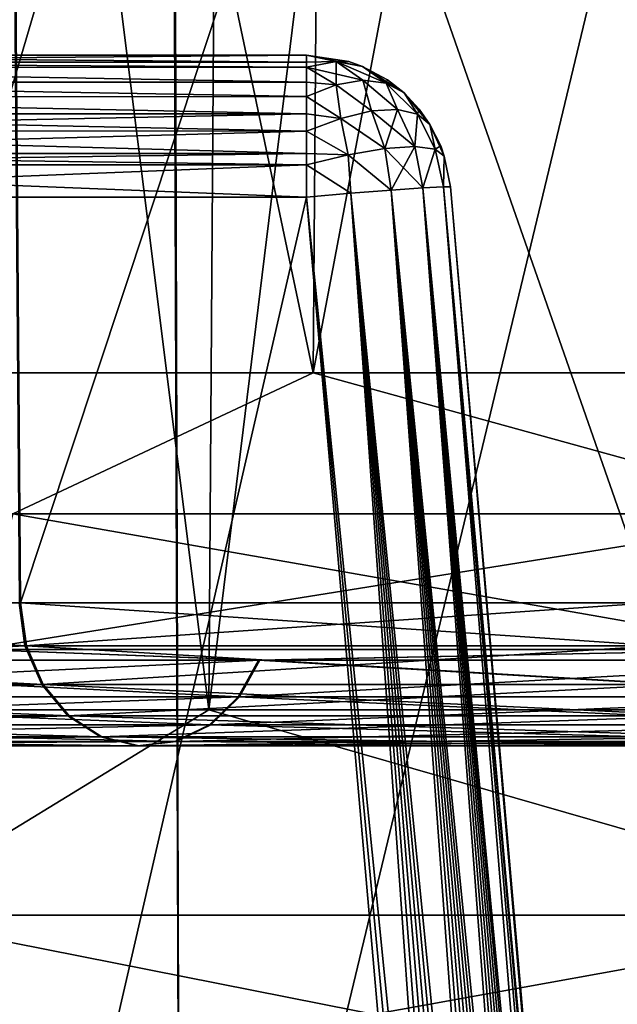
# Model space of a CAD drawing. Header units: metres. Extents: x -92 to 264, y -100 to 50.
# Tile 186 of 656: x 19.42 to 20.247, y -77.114 to -75.751. Entities that reach past the tile are written whole.
import ezdxf

# ---------------------------------------------------------------- set-up
doc = ezdxf.new("R2010")
doc.units = ezdxf.units.M
doc.layers.add('solid_21062050_01', color=7, linetype='CONTINUOUS')

msp = doc.modelspace()

# ---------------------------------------------------------------- linework, layer by layer
at = {"layer": 'solid_21062050_01'}
for points in [[(19.767994, -64.201744, -19.797812), (19.681713, -76.706161, -19.731001), (18.039442, -76.706161, -21.644016)], [(18.118534, -64.201744, -21.7192), (19.767994, -64.201744, -19.797812), (18.039442, -76.706161, -21.644016)], [(18.118534, -64.201744, 12.72674), (18.039442, -76.706161, 12.651556), (19.681715, -76.706161, 10.738538)], [(19.767994, -64.201744, 10.805351), (18.118534, -64.201744, 12.72674), (19.681715, -76.706161, 10.738538)], [(21.214607, -64.201744, -17.719408), (21.122013, -76.706161, -17.661663), (19.681713, -76.706161, -19.731001)], [(19.767994, -64.201744, -19.797812), (21.214607, -64.201744, -17.719408), (19.681713, -76.706161, -19.731001)], [(19.767994, -64.201744, 10.805351), (19.681715, -76.706161, 10.738538), (21.122013, -76.706161, 8.669203)], [(21.214607, -64.201744, 8.726948), (19.767994, -64.201744, 10.805351), (21.122013, -76.706161, 8.669203)], [(19.871422, -70.231491, 6.976542), (19.826012, -76.239906, 6.950325), (18.520912, -76.239906, 8.960002)], [(18.563334, -70.231491, 8.990822), (19.871422, -70.231491, 6.976542), (18.520912, -76.239906, 8.960002)], [(18.563334, -70.231491, -17.983282), (18.520914, -76.239906, -17.952461), (19.826012, -76.239906, -15.942785)], [(19.871422, -70.231491, -15.969002), (18.563334, -70.231491, -17.983282), (19.826012, -76.239906, -15.942785)], [(20.961796, -70.231491, 4.836563), (20.913895, -76.239906, 4.815237), (19.826012, -76.239906, 6.950325)], [(19.871422, -70.231491, 6.976542), (20.961796, -70.231491, 4.836563), (19.826012, -76.239906, 6.950325)], [(19.871422, -70.231491, -15.969002), (19.826012, -76.239906, -15.942785), (20.913893, -76.239906, -13.807698)], [(20.961796, -70.231491, -13.829023), (19.871422, -70.231491, -15.969002), (20.913893, -76.239906, -13.807698)], [(19.420757, -76.558136, -15.706631), (18.408318, -76.558136, -17.301414), (19.401405, -73.998253, -15.695472)], [(20.293774, -76.558136, 5.043249), (20.268721, -73.998253, 5.044025), (19.39953, -73.998253, 6.706258)], [(19.418871, -76.558136, 6.717439), (20.293774, -76.558136, 5.043249), (19.39953, -73.998253, 6.706258)], [(19.420757, -76.558136, -15.706631), (19.401405, -73.998253, -15.695472), (20.270317, -73.998253, -14.033093)], [(20.29538, -76.558136, -14.032292), (19.420757, -76.558136, -15.706631), (20.270317, -73.998253, -14.033093)], [(18.748493, -75.088142, 6.330427), (19.63191, -75.088142, 4.631232), (18.749451, -78.083252, 6.32877)], [(19.63191, -75.088142, 4.631232), (19.642294, -78.083252, 4.608869), (18.749451, -78.083252, 6.32877)], [(18.750406, -75.088142, -15.319572), (18.749451, -78.083252, -15.32123), (19.642294, -78.083252, -13.601329)], [(19.633524, -75.088142, -13.620221), (18.750406, -75.088142, -15.319572), (19.642294, -78.083252, -13.601329)], [(19.63191, -75.088142, 4.631232), (20.361061, -75.088142, 2.862416), (19.642294, -78.083252, 4.608869)], [(19.633524, -75.088142, -13.620221), (19.642294, -78.083252, -13.601329), (20.361061, -75.088142, -11.854877)], [(19.642294, -78.083252, 4.608869), (20.361061, -75.088142, 2.862416), (20.369478, -77.930428, 2.839083)], [(19.642294, -78.083252, -13.601329), (20.369478, -77.930428, -11.831544), (20.361061, -75.088142, -11.854877)], [(19.816734, -75.800003, -4.09277), (18.696539, -75.800003, -4.899691), (18.696539, -75.800003, -4.09277)], [(18.696539, -75.809654, -4.031372), (19.816734, -75.800003, -4.09277), (18.696539, -75.800003, -4.09277)], [(19.816734, -75.800003, -4.09277), (19.816734, -75.800003, -4.899691), (18.696539, -75.800003, -4.899691)], [(19.816734, -75.809647, -4.961066), (18.696539, -75.800003, -4.899691), (19.816734, -75.800003, -4.899691)], [(19.816734, -75.809647, -4.961066), (18.696539, -75.809654, -4.961089), (18.696539, -75.800003, -4.899691)], [(18.696539, -75.809654, -4.031372), (19.816734, -75.809647, -4.031394), (19.816734, -75.800003, -4.09277)], [(19.875441, -75.808807, -4.09277), (19.816734, -75.800003, -4.899691), (19.816734, -75.800003, -4.09277)], [(19.857605, -75.80883, -4.941915), (19.816734, -75.809647, -4.961066), (19.816734, -75.800003, -4.899691)], [(19.875441, -75.808807, -4.899691), (19.857605, -75.80883, -4.941915), (19.816734, -75.800003, -4.899691)], [(19.875441, -75.808807, -4.09277), (19.875441, -75.808807, -4.899691), (19.816734, -75.800003, -4.899691)], [(19.875441, -75.808807, -4.09277), (19.816734, -75.800003, -4.09277), (19.894382, -75.815689, -4.09277)], [(19.857605, -75.80883, -4.050546), (19.894382, -75.815689, -4.09277), (19.816734, -75.800003, -4.09277)], [(19.816734, -75.809647, -4.031394), (19.857605, -75.80883, -4.050546), (19.816734, -75.800003, -4.09277)], [(19.816734, -75.809647, -4.961066), (19.816734, -75.81675, -4.979816), (18.696539, -75.809654, -4.961089)], [(18.696539, -75.809654, -4.031372), (19.816734, -75.81675, -4.012645), (19.816734, -75.809647, -4.031394)], [(19.816734, -75.81675, -4.979816), (18.696539, -75.817245, -4.980935), (18.696539, -75.809654, -4.961089)], [(18.696539, -75.809654, -4.031372), (18.696539, -75.817245, -4.011526), (19.816734, -75.81675, -4.012645)], [(19.857605, -75.80883, -4.941915), (19.816734, -75.81675, -4.979816), (19.816734, -75.809647, -4.961066)], [(19.857788, -75.841171, -5.014097), (19.816734, -75.81675, -4.979816), (19.857605, -75.80883, -4.941915)], [(19.816734, -75.809647, -4.031394), (19.816734, -75.81675, -4.012645), (19.857605, -75.80883, -4.050546)], [(19.894857, -75.834702, -4.011698), (19.857605, -75.80883, -4.050546), (19.816734, -75.81675, -4.012645)], [(19.875441, -75.808807, -4.899691), (19.894382, -75.815689, -4.899691), (19.857605, -75.80883, -4.941915)], [(19.926992, -75.838669, -4.942306), (19.857605, -75.80883, -4.941915), (19.894382, -75.815689, -4.899691)], [(19.894857, -75.834702, -4.980763), (19.857788, -75.841171, -5.014097), (19.857605, -75.80883, -4.941915)], [(19.926992, -75.838669, -4.942306), (19.894857, -75.834702, -4.980763), (19.857605, -75.80883, -4.941915)], [(19.926992, -75.838669, -4.050154), (19.894382, -75.815689, -4.09277), (19.857605, -75.80883, -4.050546)], [(19.894857, -75.834702, -4.011698), (19.926992, -75.838669, -4.050154), (19.857605, -75.80883, -4.050546)], [(19.894382, -75.815689, -4.09277), (19.894382, -75.815689, -4.899691), (19.875441, -75.808807, -4.899691)], [(19.875441, -75.808807, -4.09277), (19.894382, -75.815689, -4.09277), (19.875441, -75.808807, -4.899691)], [(19.816734, -75.81675, -4.979816), (19.816734, -75.837639, -5.016479), (18.696539, -75.817245, -4.980935)], [(18.696539, -75.817245, -4.011526), (19.816734, -75.837639, -3.975982), (19.816734, -75.81675, -4.012645)], [(19.816734, -75.837639, -5.016479), (18.696539, -75.837669, -5.01652), (18.696539, -75.817245, -4.980935)], [(18.696539, -75.817245, -4.011526), (18.696539, -75.837669, -3.97594), (19.816734, -75.837639, -3.975982)], [(19.816734, -75.81675, -4.979816), (19.816734, -75.85733, -5.039853), (19.816734, -75.837639, -5.016479)], [(19.857788, -75.841171, -5.014097), (19.816734, -75.85733, -5.039853), (19.816734, -75.81675, -4.979816)], [(19.857788, -75.841171, -3.978363), (19.816734, -75.81675, -4.012645), (19.816734, -75.837639, -3.975982)], [(19.857788, -75.841171, -3.978363), (19.894857, -75.834702, -4.011698), (19.816734, -75.81675, -4.012645)], [(19.926992, -75.838669, -4.942306), (19.894382, -75.815689, -4.899691), (19.928949, -75.83445, -4.899691)], [(19.928949, -75.83445, -4.09277), (19.928949, -75.83445, -4.899691), (19.894382, -75.815689, -4.899691)], [(19.894382, -75.815689, -4.09277), (19.928949, -75.83445, -4.09277), (19.894382, -75.815689, -4.899691)], [(19.894382, -75.815689, -4.09277), (19.951725, -75.852432, -4.09277), (19.928949, -75.83445, -4.09277)], [(19.926992, -75.838669, -4.050154), (19.951725, -75.852432, -4.09277), (19.894382, -75.815689, -4.09277)], [(19.816734, -75.837639, -5.016479), (19.816734, -75.85733, -5.039853), (18.696539, -75.837669, -5.01652)], [(18.696539, -75.837669, -3.97594), (19.816734, -75.85733, -3.952608), (19.816734, -75.837639, -3.975982)], [(19.816734, -75.85733, -5.039853), (18.696539, -75.85778, -5.040308), (18.696539, -75.837669, -5.01652)], [(18.696539, -75.837669, -3.97594), (18.696539, -75.85778, -3.952153), (19.816734, -75.85733, -3.952608)], [(19.816734, -75.85733, -3.952608), (19.857788, -75.841171, -3.978363), (19.816734, -75.837639, -3.975982)], [(19.864275, -75.887695, -5.058209), (19.816734, -75.85733, -5.039853), (19.857788, -75.841171, -5.014097)], [(19.864275, -75.887695, -3.934252), (19.857788, -75.841171, -3.978363), (19.816734, -75.85733, -3.952608)], [(19.906614, -75.87738, -5.029635), (19.857788, -75.841171, -5.014097), (19.894857, -75.834702, -4.980763)], [(19.906614, -75.87738, -3.962825), (19.894857, -75.834702, -4.011698), (19.857788, -75.841171, -3.978363)], [(19.906614, -75.87738, -5.029635), (19.864275, -75.887695, -5.058209), (19.857788, -75.841171, -5.014097)], [(19.864275, -75.887695, -3.934252), (19.906614, -75.87738, -3.962825), (19.857788, -75.841171, -3.978363)], [(19.942852, -75.875389, -4.992239), (19.894857, -75.834702, -4.980763), (19.926992, -75.838669, -4.942306)], [(19.942852, -75.875389, -4.992239), (19.906614, -75.87738, -5.029635), (19.894857, -75.834702, -4.980763)], [(19.942852, -75.875389, -4.000221), (19.926992, -75.838669, -4.050154), (19.894857, -75.834702, -4.011698)], [(19.906614, -75.87738, -3.962825), (19.942852, -75.875389, -4.000221), (19.894857, -75.834702, -4.011698)], [(19.951725, -75.852432, -4.899691), (19.926992, -75.838669, -4.942306), (19.928949, -75.83445, -4.899691)], [(19.970528, -75.881851, -4.94856), (19.926992, -75.838669, -4.942306), (19.951725, -75.852432, -4.899691)], [(19.970528, -75.881851, -4.94856), (19.942852, -75.875389, -4.992239), (19.926992, -75.838669, -4.942306)], [(19.970528, -75.881851, -4.0439), (19.951725, -75.852432, -4.09277), (19.926992, -75.838669, -4.050154)], [(19.942852, -75.875389, -4.000221), (19.970528, -75.881851, -4.0439), (19.926992, -75.838669, -4.050154)], [(19.951725, -75.852432, -4.09277), (19.951725, -75.852432, -4.899691), (19.928949, -75.83445, -4.899691)], [(19.928949, -75.83445, -4.09277), (19.951725, -75.852432, -4.09277), (19.928949, -75.83445, -4.899691)], [(19.970528, -75.881851, -4.94856), (19.951725, -75.852432, -4.899691), (19.972721, -75.874825, -4.899691)], [(19.972721, -75.874825, -4.09277), (19.972721, -75.874825, -4.899691), (19.951725, -75.852432, -4.899691)], [(19.951725, -75.852432, -4.09277), (19.972721, -75.874825, -4.09277), (19.951725, -75.852432, -4.899691)], [(19.951725, -75.852432, -4.09277), (19.987509, -75.895905, -4.09277), (19.972721, -75.874825, -4.09277)], [(19.970528, -75.881851, -4.0439), (19.987509, -75.895905, -4.09277), (19.951725, -75.852432, -4.09277)], [(19.816734, -75.85733, -5.039853), (19.816734, -75.88147, -5.06078), (18.696539, -75.85778, -5.040308)], [(18.696539, -75.85778, -3.952153), (19.816734, -75.88147, -3.93168), (19.816734, -75.85733, -3.952608)], [(19.816734, -75.88147, -5.06078), (18.696539, -75.881554, -5.060844), (18.696539, -75.85778, -5.040308)], [(18.696539, -75.85778, -3.952153), (18.696539, -75.881554, -3.931616), (19.816734, -75.88147, -3.93168)], [(19.816734, -75.85733, -5.039853), (19.816734, -75.905182, -5.075786), (19.816734, -75.88147, -5.06078)], [(19.864275, -75.887695, -5.058209), (19.816734, -75.905182, -5.075786), (19.816734, -75.85733, -5.039853)], [(19.864275, -75.887695, -3.934252), (19.816734, -75.85733, -3.952608), (19.816734, -75.88147, -3.93168)], [(19.816734, -75.88147, -5.06078), (19.816734, -75.905182, -5.075786), (18.696539, -75.881554, -5.060844)], [(18.696539, -75.905014, -3.916764), (19.816734, -75.905182, -3.916675), (19.816734, -75.88147, -3.93168)], [(18.696539, -75.881554, -3.931616), (18.696539, -75.905014, -3.916764), (19.816734, -75.88147, -3.93168)], [(19.816734, -75.905182, -5.075786), (18.696539, -75.905014, -5.075696), (18.696539, -75.881554, -5.060844)], [(19.816734, -75.905182, -3.916675), (19.864275, -75.887695, -3.934252), (19.816734, -75.88147, -3.93168)], [(19.906614, -75.87738, -5.029635), (19.925192, -75.929214, -5.052094), (19.864275, -75.887695, -5.058209)], [(19.864275, -75.887695, -3.934252), (19.925192, -75.929214, -3.940367), (19.906614, -75.87738, -3.962825)], [(19.942852, -75.875389, -4.992239), (19.925192, -75.929214, -5.052094), (19.906614, -75.87738, -5.029635)], [(19.906614, -75.87738, -3.962825), (19.966536, -75.926483, -3.982522), (19.942852, -75.875389, -4.000221)], [(19.906614, -75.87738, -3.962825), (19.925192, -75.929214, -3.940367), (19.966536, -75.926483, -3.982522)], [(19.942852, -75.875389, -4.992239), (19.966536, -75.926483, -5.009938), (19.925192, -75.929214, -5.052094)], [(19.970528, -75.881851, -4.94856), (19.966536, -75.926483, -5.009938), (19.942852, -75.875389, -4.992239)], [(19.942852, -75.875389, -4.000221), (19.966536, -75.926483, -3.982522), (19.970528, -75.881851, -4.0439)], [(19.970528, -75.881851, -4.94856), (19.994795, -75.930168, -4.958153), (19.966536, -75.926483, -5.009938)], [(19.970528, -75.881851, -4.0439), (19.966536, -75.926483, -3.982522), (19.994795, -75.930168, -4.034307)], [(19.987509, -75.895905, -4.899691), (19.970528, -75.881851, -4.94856), (19.972721, -75.874825, -4.899691)], [(19.987509, -75.895905, -4.899691), (19.994795, -75.930168, -4.958153), (19.970528, -75.881851, -4.94856)], [(19.970528, -75.881851, -4.0439), (19.994795, -75.930168, -4.034307), (19.987509, -75.895905, -4.09277)], [(19.987509, -75.895905, -4.09277), (19.987509, -75.895905, -4.899691), (19.972721, -75.874825, -4.899691)], [(19.972721, -75.874825, -4.09277), (19.987509, -75.895905, -4.09277), (19.972721, -75.874825, -4.899691)], [(19.864275, -75.887695, -5.058209), (19.874374, -75.938133, -5.080936), (19.816734, -75.905182, -5.075786)], [(19.816734, -75.905182, -3.916675), (19.874374, -75.938133, -3.911524), (19.864275, -75.887695, -3.934252)], [(19.864275, -75.887695, -5.058209), (19.925192, -75.929214, -5.052094), (19.874374, -75.938133, -5.080936)], [(19.864275, -75.887695, -3.934252), (19.874374, -75.938133, -3.911524), (19.925192, -75.929214, -3.940367)], [(20.002478, -75.925842, -4.899691), (19.994795, -75.930168, -4.958153), (19.987509, -75.895905, -4.899691)], [(20.002478, -75.925842, -4.09277), (20.002478, -75.925842, -4.899691), (19.987509, -75.895905, -4.899691)], [(19.987509, -75.895905, -4.09277), (20.002478, -75.925842, -4.09277), (19.987509, -75.895905, -4.899691)], [(19.987509, -75.895905, -4.09277), (20.007448, -75.939766, -4.09277), (20.002478, -75.925842, -4.09277)], [(19.994795, -75.930168, -4.034307), (20.007448, -75.939766, -4.09277), (19.987509, -75.895905, -4.09277)], [(19.816734, -75.936348, -5.089292), (18.696539, -75.936447, -5.089324), (18.696539, -75.905014, -5.075696)], [(19.816734, -75.905182, -5.075786), (19.816734, -75.936348, -5.089292), (18.696539, -75.905014, -5.075696)], [(18.696539, -75.905014, -3.916764), (18.696539, -75.936447, -3.903136), (19.816734, -75.905182, -3.916675)], [(18.696539, -75.936447, -3.903136), (19.816734, -75.936348, -3.903168), (19.816734, -75.905182, -3.916675)], [(19.816734, -75.905182, -5.075786), (19.816734, -75.952126, -5.093877), (19.816734, -75.936348, -5.089292)], [(19.874374, -75.938133, -5.080936), (19.816734, -75.952126, -5.093877), (19.816734, -75.905182, -5.075786)], [(19.816734, -75.936348, -3.903168), (19.874374, -75.938133, -3.911524), (19.816734, -75.905182, -3.916675)], [(19.816734, -75.936348, -5.089292), (19.816734, -75.952126, -5.093877), (18.696539, -75.936447, -5.089324)], [(18.696539, -75.951714, -3.898685), (19.816734, -75.952126, -3.898584), (19.816734, -75.936348, -3.903168)], [(18.696539, -75.936447, -3.903136), (18.696539, -75.951714, -3.898685), (19.816734, -75.936348, -3.903168)], [(19.816734, -75.952126, -5.093877), (18.696539, -75.951714, -5.093775), (18.696539, -75.936447, -5.089324)], [(19.816734, -75.936348, -3.903168), (19.816734, -75.952126, -3.898584), (19.874374, -75.938133, -3.911524)], [(19.874374, -75.938133, -5.080936), (19.925192, -75.929214, -5.052094), (19.933746, -75.986938, -5.061362)], [(19.925192, -75.929214, -3.940367), (19.874374, -75.938133, -3.911524), (19.933744, -75.986938, -3.931097)], [(19.925192, -75.929214, -5.052094), (19.966536, -75.926483, -5.009938), (19.933746, -75.986938, -5.061362)], [(19.966536, -75.926483, -3.982522), (19.925192, -75.929214, -3.940367), (19.977814, -75.983856, -3.975327)], [(19.925192, -75.929214, -3.940367), (19.933744, -75.986938, -3.931097), (19.977814, -75.983856, -3.975327)], [(19.966536, -75.926483, -5.009938), (19.977816, -75.983856, -5.017131), (19.933746, -75.986938, -5.061362)], [(19.966536, -75.926483, -5.009938), (19.994795, -75.930168, -4.958153), (19.977816, -75.983856, -5.017131)], [(19.994795, -75.930168, -4.034307), (19.966536, -75.926483, -3.982522), (19.977814, -75.983856, -3.975327)], [(19.994795, -75.930168, -4.034307), (19.977814, -75.983856, -3.975327), (20.006145, -75.982353, -4.031033)], [(19.994795, -75.930168, -4.958153), (20.006147, -75.982353, -4.961426), (19.977816, -75.983856, -5.017131)], [(20.002478, -75.925842, -4.899691), (20.007448, -75.939766, -4.899691), (19.994795, -75.930168, -4.958153)], [(19.994795, -75.930168, -4.958153), (20.007448, -75.939766, -4.899691), (20.006147, -75.982353, -4.961426)], [(19.994795, -75.930168, -4.034307), (20.006145, -75.982353, -4.031033), (20.007448, -75.939766, -4.09277)], [(20.007448, -75.939766, -4.09277), (20.007448, -75.939766, -4.899691), (20.002478, -75.925842, -4.899691)], [(20.002478, -75.925842, -4.09277), (20.007448, -75.939766, -4.09277), (20.002478, -75.925842, -4.899691)], [(19.874374, -75.938133, -5.080936), (19.878244, -75.991302, -5.089798), (19.816734, -75.952126, -5.093877)], [(19.874374, -75.938133, -3.911524), (19.816734, -75.952126, -3.898584), (19.878244, -75.991302, -3.902662)], [(19.874374, -75.938133, -5.080936), (19.933746, -75.986938, -5.061362), (19.878244, -75.991302, -5.089798)], [(19.874374, -75.938133, -3.911524), (19.878244, -75.991302, -3.902662), (19.933744, -75.986938, -3.931097)], [(20.007448, -75.939766, -4.09277), (20.006145, -75.982353, -4.031033), (20.015972, -75.982567, -4.09277)], [(20.007448, -75.939766, -4.899691), (20.015972, -75.982567, -4.899691), (20.006147, -75.982353, -4.961426)], [(20.007448, -75.939766, -4.899691), (20.015972, -75.982567, -4.09277), (20.015972, -75.982567, -4.899691)], [(20.007448, -75.939766, -4.09277), (20.015972, -75.982567, -4.09277), (20.007448, -75.939766, -4.899691)], [(18.696539, -75.951714, -3.898685), (18.696539, -75.996506, -3.8928), (19.816734, -75.952126, -3.898584)], [(18.696539, -75.951714, -5.093775), (19.816734, -75.996506, -5.09966), (18.696539, -75.996506, -5.09966)], [(19.816734, -75.952126, -5.093877), (19.816734, -75.996506, -5.09966), (18.696539, -75.951714, -5.093775)], [(19.816734, -75.952126, -3.898584), (18.696539, -75.996506, -3.8928), (19.816734, -75.996506, -3.8928)], [(19.816734, -75.952126, -3.898584), (19.816734, -75.996506, -3.8928), (19.878244, -75.991302, -3.902662)], [(19.816734, -75.952126, -5.093877), (19.878244, -75.991302, -5.089798), (19.816734, -75.996506, -5.09966)], [(20.18022, -79.623093, -3.834868), (19.878244, -75.991302, -3.902662), (19.816734, -75.996506, -3.8928)], [(19.878244, -75.991302, -5.089798), (20.141733, -79.711281, -5.164502), (19.816734, -75.996506, -5.09966)], [(20.197397, -79.583656, -5.15086), (19.878244, -75.991302, -5.089798), (19.933746, -75.986938, -5.061362)], [(20.228115, -79.513268, -3.860194), (19.933744, -75.986938, -3.931097), (19.878244, -75.991302, -3.902662)], [(20.161594, -79.665649, -5.162288), (20.141733, -79.711281, -5.164502), (19.878244, -75.991302, -5.089798)], [(20.180214, -79.623108, -5.157594), (20.161594, -79.665649, -5.162288), (19.878244, -75.991302, -5.089798)], [(20.197397, -79.583656, -5.15086), (20.180214, -79.623108, -5.157594), (19.878244, -75.991302, -5.089798)], [(20.213377, -79.547043, -3.850126), (20.228115, -79.513268, -3.860194), (19.878244, -75.991302, -3.902662)], [(20.197409, -79.583633, -3.841605), (20.213377, -79.547043, -3.850126), (19.878244, -75.991302, -3.902662)], [(20.18022, -79.623093, -3.834868), (20.197409, -79.583633, -3.841605), (19.878244, -75.991302, -3.902662)], [(20.275318, -79.40535, -3.913126), (19.977814, -75.983856, -3.975327), (19.933744, -75.986938, -3.931097)], [(20.265265, -79.428268, -3.898195), (20.275318, -79.40535, -3.913126), (19.933744, -75.986938, -3.931097)], [(20.254044, -79.453903, -3.884343), (20.265265, -79.428268, -3.898195), (19.933744, -75.986938, -3.931097)], [(20.24165, -79.482239, -3.871633), (20.254044, -79.453903, -3.884343), (19.933744, -75.986938, -3.931097)], [(20.228115, -79.513268, -3.860194), (20.24165, -79.482239, -3.871633), (19.933744, -75.986938, -3.931097)], [(20.241623, -79.4823, -5.120853), (19.933746, -75.986938, -5.061362), (19.977816, -75.983856, -5.017131)], [(20.21336, -79.547081, -5.142344), (20.197397, -79.583656, -5.15086), (19.933746, -75.986938, -5.061362)], [(20.228092, -79.513321, -5.132283), (20.21336, -79.547081, -5.142344), (19.933746, -75.986938, -5.061362)], [(20.241623, -79.4823, -5.120853), (20.228092, -79.513321, -5.132283), (19.933746, -75.986938, -5.061362)], [(20.298063, -79.354042, -3.96346), (20.006145, -75.982353, -4.031033), (19.977814, -75.983856, -3.975327)], [(20.291779, -79.36808, -3.945877), (20.298063, -79.354042, -3.96346), (19.977814, -75.983856, -3.975327)], [(20.284178, -79.385262, -3.929056), (20.291779, -79.36808, -3.945877), (19.977814, -75.983856, -3.975327)], [(20.275318, -79.40535, -3.913126), (20.284178, -79.385262, -3.929056), (19.977814, -75.983856, -3.975327)], [(20.284132, -79.385368, -5.063498), (19.977816, -75.983856, -5.017131), (20.006147, -75.982353, -4.961426)], [(20.254011, -79.453979, -5.108155), (20.241623, -79.4823, -5.120853), (19.977816, -75.983856, -5.017131)], [(20.265224, -79.42836, -5.094318), (20.254011, -79.453979, -5.108155), (19.977816, -75.983856, -5.017131)], [(20.284132, -79.385368, -5.063498), (20.265224, -79.42836, -5.094318), (19.977816, -75.983856, -5.017131)], [(20.006145, -75.982353, -4.031033), (20.308929, -79.331085, -4.034321), (20.015972, -75.982567, -4.09277)], [(20.306339, -79.335976, -3.999686), (20.308929, -79.331085, -4.034321), (20.006145, -75.982353, -4.031033)], [(20.298063, -79.354042, -3.96346), (20.306339, -79.335976, -3.999686), (20.006145, -75.982353, -4.031033)], [(20.306303, -79.336037, -4.993009), (20.006147, -75.982353, -4.961426), (20.015972, -75.982567, -4.899691)], [(20.298018, -79.354141, -5.029149), (20.284132, -79.385368, -5.063498), (20.006147, -75.982353, -4.961426)], [(20.306303, -79.336037, -4.993009), (20.298018, -79.354141, -5.029149), (20.006147, -75.982353, -4.961426)], [(20.308929, -79.331085, -4.034321), (20.015972, -75.982567, -4.899691), (20.015972, -75.982567, -4.09277)], [(20.308929, -79.331085, -4.034321), (20.308929, -79.331085, -4.958139), (20.015972, -75.982567, -4.899691)], [(20.306303, -79.336037, -4.993009), (20.015972, -75.982567, -4.899691), (20.308929, -79.331085, -4.958139)], [(18.604624, -81.26236, -3.800884), (19.816734, -75.996506, -3.8928), (18.696539, -75.996506, -3.8928)], [(18.604624, -81.26236, -3.800884), (20.141733, -79.711281, -3.827959), (19.816734, -75.996506, -3.8928)], [(20.141733, -79.711281, -5.164502), (18.696539, -75.996506, -5.09966), (19.816734, -75.996506, -5.09966)], [(20.141733, -79.711281, -5.164502), (19.388687, -80.502205, -5.178308), (18.696539, -75.996506, -5.09966)], [(20.161596, -79.665642, -3.830173), (19.816734, -75.996506, -3.8928), (20.141733, -79.711281, -3.827959)], [(20.161596, -79.665642, -3.830173), (20.18022, -79.623093, -3.834868), (19.816734, -75.996506, -3.8928)], [(19.410307, -76.435089, 7.602307), (18.520912, -76.239906, 8.960002), (19.826012, -76.239906, 6.950325)], [(19.410307, -76.435089, -16.594767), (19.826012, -76.239906, -15.942785), (18.520914, -76.239906, -17.952461)], [(20.534708, -76.435089, 5.576525), (19.410307, -76.435089, 7.602307), (19.826012, -76.239906, 6.950325)], [(19.410307, -76.435089, -16.594767), (20.534708, -76.435089, -14.568985), (19.826012, -76.239906, -15.942785)], [(20.534708, -76.435089, 5.576525), (19.826012, -76.239906, 6.950325), (20.913895, -76.239906, 4.815237)], [(20.534708, -76.435089, -14.568985), (20.913893, -76.239906, -13.807698), (19.826012, -76.239906, -15.942785)], [(19.410307, -76.435089, -16.594767), (19.36043, -76.622589, -16.563679), (20.481941, -76.622589, -14.543102)], [(20.534708, -76.435089, 5.576525), (20.481941, -76.622589, 5.550642), (19.36043, -76.622589, 7.571218)], [(20.534708, -76.435089, 5.576525), (19.36043, -76.622589, 7.571218), (19.410307, -76.435089, 7.602307)], [(19.410307, -76.435089, -16.594767), (20.481941, -76.622589, -14.543102), (20.534708, -76.435089, -14.568985)], [(19.429024, -76.617462, -15.711402), (18.408318, -76.558136, -17.301414), (19.420757, -76.558136, -15.706631)], [(18.416153, -76.617462, -17.306864), (18.408318, -76.558136, -17.301414), (19.429024, -76.617462, -15.711402)], [(19.427135, -76.617462, 6.722212), (19.418871, -76.558136, 6.717439), (18.413996, -76.617462, 8.317504)], [(19.427135, -76.617462, 6.722212), (20.293774, -76.558136, 5.043249), (19.418871, -76.558136, 6.717439)], [(20.304018, -76.617462, -14.036351), (19.420757, -76.558136, -15.706631), (20.29538, -76.558136, -14.032292)], [(19.429024, -76.617462, -15.711402), (19.420757, -76.558136, -15.706631), (20.304018, -76.617462, -14.036351)], [(20.302412, -76.617462, 5.047309), (20.293774, -76.558136, 5.043249), (19.427135, -76.617462, 6.722212)], [(19.427135, -76.617462, 6.722212), (18.413996, -76.617462, 8.317504), (18.435942, -76.671272, 8.332775)], [(18.416153, -76.617462, -17.306864), (19.429024, -76.617462, -15.711402), (19.452179, -76.671272, -15.724768)], [(18.438101, -76.671272, -17.322132), (18.416153, -76.617462, -17.306864), (19.452179, -76.671272, -15.724768)], [(19.450289, -76.671272, 6.735582), (19.427135, -76.617462, 6.722212), (18.435942, -76.671272, 8.332775)], [(20.302412, -76.617462, 5.047309), (19.427135, -76.617462, 6.722212), (19.450289, -76.671272, 6.735582)], [(19.429024, -76.617462, -15.711402), (20.304018, -76.617462, -14.036351), (20.328215, -76.671272, -14.047721)], [(19.452179, -76.671272, -15.724768), (19.429024, -76.617462, -15.711402), (20.328215, -76.671272, -14.047721)], [(20.326607, -76.671272, 5.058682), (20.302412, -76.617462, 5.047309), (19.450289, -76.671272, 6.735582)], [(19.36043, -76.622589, 7.571218), (19.750301, -76.637695, 6.908828), (18.720308, -76.637695, 8.530658)], [(19.36043, -76.622589, -16.563679), (18.722502, -76.637695, -17.519966), (19.75222, -76.637695, -15.897964)], [(19.36043, -76.622589, 7.571218), (20.481941, -76.622589, 5.550642), (19.750301, -76.637695, 6.908828)], [(20.481941, -76.622589, -14.543102), (19.36043, -76.622589, -16.563679), (19.75222, -76.637695, -15.897964)], [(20.481941, -76.622589, 5.550642), (20.640137, -76.637695, 5.206063), (19.750301, -76.637695, 6.908828)], [(20.481941, -76.622589, -14.543102), (19.75222, -76.637695, -15.897964), (20.641769, -76.637695, -14.195048)], [(19.722246, -76.688301, 6.892628), (18.693716, -76.688301, 8.512153), (18.720308, -76.637695, 8.530658)], [(18.695906, -76.688301, -17.501467), (19.75222, -76.637695, -15.897964), (18.722502, -76.637695, -17.519966)], [(18.695906, -76.688301, -17.501467), (19.724163, -76.688301, -15.881767), (19.75222, -76.637695, -15.897964)], [(19.722246, -76.688301, 6.892628), (18.720308, -76.637695, 8.530658), (19.750301, -76.637695, 6.908828)], [(20.610817, -76.688301, 5.192282), (19.722246, -76.688301, 6.892628), (19.750301, -76.637695, 6.908828)], [(19.724163, -76.688301, -15.881767), (20.641769, -76.637695, -14.195048), (19.75222, -76.637695, -15.897964)], [(19.724163, -76.688301, -15.881767), (20.612448, -76.688301, -14.181272), (20.641769, -76.637695, -14.195048)], [(20.610817, -76.688301, 5.192282), (19.750301, -76.637695, 6.908828), (20.640137, -76.637695, 5.206063)], [(19.450289, -76.671272, 6.735582), (18.435942, -76.671272, 8.332775), (18.470015, -76.714714, 8.356486)], [(18.438101, -76.671272, -17.322132), (19.452179, -76.671272, -15.724768), (19.488131, -76.714714, -15.745521)], [(18.472179, -76.714714, -17.345837), (18.438101, -76.671272, -17.322132), (19.488131, -76.714714, -15.745521)], [(19.486237, -76.714714, 6.756341), (19.450289, -76.671272, 6.735582), (18.470015, -76.714714, 8.356486)], [(20.326607, -76.671272, 5.058682), (19.450289, -76.671272, 6.735582), (19.486237, -76.714714, 6.756341)], [(19.452179, -76.671272, -15.724768), (20.328215, -76.671272, -14.047721), (20.365788, -76.714714, -14.065374)], [(19.488131, -76.714714, -15.745521), (19.452179, -76.671272, -15.724768), (20.365788, -76.714714, -14.065374)], [(20.364176, -76.714714, 5.076343), (20.326607, -76.671272, 5.058682), (19.486237, -76.714714, 6.756341)], [(19.68244, -76.726997, 6.869641), (18.655987, -76.726997, 8.485898), (18.693716, -76.688301, 8.512153)], [(18.658173, -76.726997, -17.475218), (19.684353, -76.726997, -15.858788), (19.724163, -76.688301, -15.881767)], [(18.695906, -76.688301, -17.501467), (18.658173, -76.726997, -17.475218), (19.724163, -76.688301, -15.881767)], [(19.722246, -76.688301, 6.892628), (19.68244, -76.726997, 6.869641), (18.693716, -76.688301, 8.512153)], [(20.56922, -76.726997, 5.172727), (19.68244, -76.726997, 6.869641), (19.722246, -76.688301, 6.892628)], [(19.684353, -76.726997, -15.858788), (20.570847, -76.726997, -14.161724), (20.612448, -76.688301, -14.181272)], [(19.724163, -76.688301, -15.881767), (19.684353, -76.726997, -15.858788), (20.612448, -76.688301, -14.181272)], [(20.610817, -76.688301, 5.192282), (20.56922, -76.726997, 5.172727), (19.722246, -76.688301, 6.892628)], [(19.216558, -76.990562, -20.266851), (18.039442, -76.706161, -21.644016), (19.681713, -76.706161, -19.731001)], [(19.216558, -76.990562, 11.274391), (19.681715, -76.706161, 10.738538), (18.039442, -76.706161, 12.651556)], [(19.216558, -76.990562, -20.266851), (19.681713, -76.706161, -19.731001), (20.669817, -76.990562, -18.30736)], [(20.669817, -76.990562, 9.314899), (19.681715, -76.706161, 10.738538), (19.216558, -76.990562, 11.274391)], [(20.669817, -76.990562, -18.30736), (19.681713, -76.706161, -19.731001), (21.122013, -76.706161, -17.661663)], [(20.669817, -76.990562, 9.314899), (21.122013, -76.706161, 8.669203), (19.681715, -76.706161, 10.738538)], [(19.486237, -76.714714, 6.756341), (18.470015, -76.714714, 8.356486), (18.513144, -76.743866, 8.386497)], [(18.472179, -76.714714, -17.345837), (19.488131, -76.714714, -15.745521), (19.533636, -76.743866, -15.771789)], [(18.515312, -76.743866, -17.375841), (18.472179, -76.714714, -17.345837), (19.533636, -76.743866, -15.771789)], [(19.531738, -76.743866, 6.782616), (19.486237, -76.714714, 6.756341), (18.513144, -76.743866, 8.386497)], [(19.634478, -76.750298, 6.841944), (18.610525, -76.750298, 8.454262), (18.655987, -76.726997, 8.485898)], [(18.612703, -76.750298, -17.44359), (19.636385, -76.750298, -15.831099), (19.684353, -76.726997, -15.858788)], [(18.658173, -76.726997, -17.475218), (18.612703, -76.750298, -17.44359), (19.684353, -76.726997, -15.858788)], [(19.68244, -76.726997, 6.869641), (19.634478, -76.750298, 6.841944), (18.655987, -76.726997, 8.485898)], [(20.364176, -76.714714, 5.076343), (19.486237, -76.714714, 6.756341), (19.531738, -76.743866, 6.782616)], [(19.488131, -76.714714, -15.745521), (20.365788, -76.714714, -14.065374), (20.413342, -76.743866, -14.087719)], [(19.533636, -76.743866, -15.771789), (19.488131, -76.714714, -15.745521), (20.413342, -76.743866, -14.087719)], [(20.411726, -76.743866, 5.098695), (20.364176, -76.714714, 5.076343), (19.531738, -76.743866, 6.782616)], [(20.519094, -76.750298, 5.149165), (19.634478, -76.750298, 6.841944), (19.68244, -76.726997, 6.869641)], [(19.636385, -76.750298, -15.831099), (20.520718, -76.750298, -14.138171), (20.570847, -76.726997, -14.161724)], [(19.684353, -76.726997, -15.858788), (19.636385, -76.750298, -15.831099), (20.570847, -76.726997, -14.161724)], [(20.56922, -76.726997, 5.172727), (20.519094, -76.750298, 5.149165), (19.68244, -76.726997, 6.869641)], [(19.531738, -76.743866, 6.782616), (18.513144, -76.743866, 8.386497), (18.561434, -76.756096, 8.420101)], [(18.515312, -76.743866, -17.375841), (19.533636, -76.743866, -15.771789), (19.584587, -76.756096, -15.801199)], [(18.563606, -76.756096, -17.409437), (18.515312, -76.743866, -17.375841), (19.584587, -76.756096, -15.801199)], [(19.582684, -76.756096, 6.812036), (19.531738, -76.743866, 6.782616), (18.561434, -76.756096, 8.420101)], [(19.582684, -76.756096, 6.812036), (18.561434, -76.756096, 8.420101), (18.610525, -76.750298, 8.454262)], [(18.563606, -76.756096, -17.409437), (19.584587, -76.756096, -15.801199), (19.636385, -76.750298, -15.831099)], [(18.612703, -76.750298, -17.44359), (18.563606, -76.756096, -17.409437), (19.636385, -76.750298, -15.831099)], [(19.634478, -76.750298, 6.841944), (19.582684, -76.756096, 6.812036), (18.610525, -76.750298, 8.454262)], [(20.411726, -76.743866, 5.098695), (19.531738, -76.743866, 6.782616), (19.582684, -76.756096, 6.812036)], [(19.533636, -76.743866, -15.771789), (20.413342, -76.743866, -14.087719), (20.466587, -76.756096, -14.112737)], [(19.584587, -76.756096, -15.801199), (19.533636, -76.743866, -15.771789), (20.466587, -76.756096, -14.112737)], [(20.464968, -76.756096, 5.123722), (20.411726, -76.743866, 5.098695), (19.582684, -76.756096, 6.812036)], [(20.464968, -76.756096, 5.123722), (19.582684, -76.756096, 6.812036), (19.634478, -76.750298, 6.841944)], [(19.584587, -76.756096, -15.801199), (20.466587, -76.756096, -14.112737), (20.520718, -76.750298, -14.138171)], [(19.636385, -76.750298, -15.831099), (19.584587, -76.756096, -15.801199), (20.520718, -76.750298, -14.138171)], [(20.519094, -76.750298, 5.149165), (20.464968, -76.756096, 5.123722), (19.634478, -76.750298, 6.841944)], [(19.216558, -76.990562, 11.274391), (19.1521, -77.264679, 11.221492), (20.600483, -77.264679, 9.268573)], [(20.669817, -76.990562, -18.30736), (20.600483, -77.264679, -18.261034), (19.1521, -77.264679, -20.213953)], [(19.216558, -76.990562, -20.266851), (20.669817, -76.990562, -18.30736), (19.1521, -77.264679, -20.213953)], [(20.669817, -76.990562, 9.314899), (19.216558, -76.990562, 11.274391), (20.600483, -77.264679, 9.268573)]]:
    msp.add_3dface(points, dxfattribs=at)

doc.saveas('drawing.dxf')
